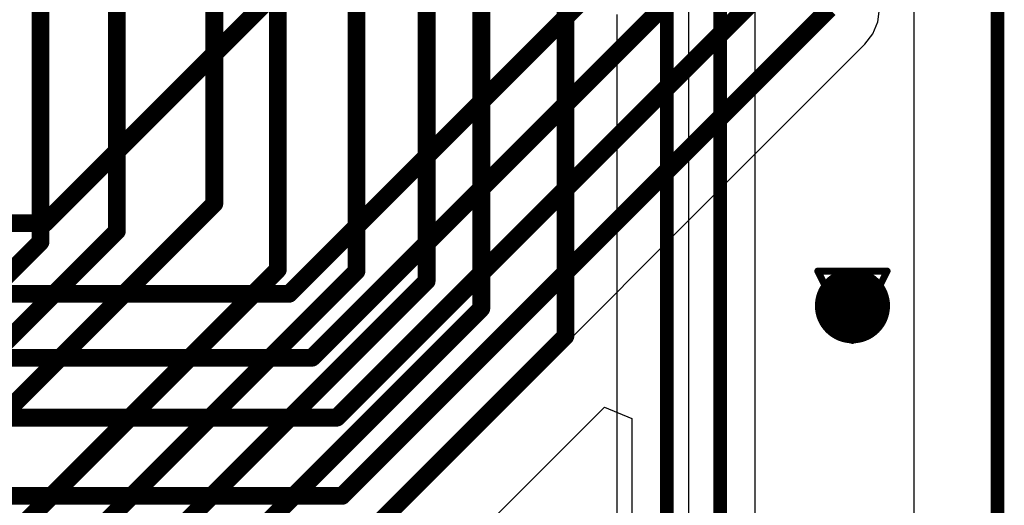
# Model space of a CAD drawing. Header units: millimetres. Extents: x 138 to 555, y 26 to 334.
# Tile 606 of 656: x 361.66 to 368.87, y 210.28 to 213.84. Entities that reach past the tile are written whole.
import ezdxf

# ---------------------------------------------------------------- set-up
doc = ezdxf.new("R2010")
doc.units = ezdxf.units.MM
for name, color, linetype in [('BottomLayer', 5, 'Continuous'), ('DrillDrawing', 1, 'Continuous'), ('KeepOutLayer', 6, 'Continuous'), ('Mechanical27', 56, 'Continuous'), ('Mechanical30', 56, 'Continuous'), ('MidLayer1', 16, 'Continuous'), ('MidLayer2', 76, 'Continuous'), ('MidLayer3', 90, 'Continuous'), ('MidLayer4', 156, 'Continuous'), ('MultiLayer', 9, 'Continuous'), ('TopLayer', 1, 'Continuous'), ('ViaHoleLayer', 16, 'Continuous')]:
    doc.layers.add(name, color=color, linetype=linetype)

msp = doc.modelspace()

# ---------------------------------------------------------------- linework, layer by layer
at = {"layer": 'BottomLayer'}
for p, q in [((368.2087, 310.8956), (368.2087, 62.1191)), ((367.0456, 208.3233), (367.0456, 216.606)), ((361.5658, 206.6244), (365.9444, 211.003)), ((365.9444, 211.003), (366.1444, 210.9201)), ((366.1444, 210.9201), (366.1444, 208.761))]:
    msp.add_line(p, q, dxfattribs=at)
for points, const_width in [([(361.8145, 212.2115), (361.8145, 220.3664)], 0.13), ([(362.3731, 212.2906), (362.3731, 218.2188)], 0.13), ([(365.0417, 211.7247), (365.0417, 216.9168)], 0.13), ([(366.7907, 208.3233), (366.7907, 216.606)], 0.1), ([(364.6412, 211.9249), (364.6412, 216.5065)], 0.13), ([(366.3993, 208.6554), (366.3993, 216.2082)], 0.1), ([(364.1273, 211.9977), (364.1273, 215.8942)], 0.13), ([(363.5518, 212.0089), (363.5518, 215.1759)], 0.13), ([(365.657, 211.5215), (365.657, 214.7133)], 0.13), ([(363.0868, 212.492), (363.0868, 214.5914)], 0.13), ([(360.0683, 209.4735), (363.0868, 212.492)], 0.13), ([(360.0728, 209.9903), (362.3731, 212.2906)], 0.13), ([(360.1053, 210.5023), (361.8145, 212.2115)], 0.13), ([(360.5451, 209.0022), (363.5518, 212.0089)], 0.13), ([(360.6319, 208.5022), (364.1273, 211.9977)], 0.13), ([(360.776, 208.0596), (364.6412, 211.9249)], 0.13), ([(360.915, 207.5979), (365.0417, 211.7247)], 0.13), ([(361.1629, 207.0274), (365.657, 211.5215)], 0.13)]:
    msp.add_lwpolyline(points, dxfattribs=dict(at, const_width=const_width))
for points, const_width in [([(363.0543, 212.492, 1), (363.1193, 212.492, 1)], 0.065), ([(363.0543, 212.492, 1), (363.1193, 212.492, 1)], 0.065), ([(362.3406, 212.2906, 1), (362.4056, 212.2906, 1)], 0.065), ([(362.3406, 212.2906, 1), (362.4056, 212.2906, 1)], 0.065), ([(361.782, 212.2115, 1), (361.8469, 212.2115, 1)], 0.065), ([(361.782, 212.2115, 1), (361.8469, 212.2115, 1)], 0.065), ([(363.5193, 212.0089, 1), (363.5843, 212.0089, 1)], 0.065), ([(363.5193, 212.0089, 1), (363.5843, 212.0089, 1)], 0.065), ([(364.0948, 211.9977, 1), (364.1598, 211.9977, 1)], 0.065), ([(364.0948, 211.9977, 1), (364.1598, 211.9977, 1)], 0.065), ([(367.6212, 211.7442, 1), (367.8962, 211.7442, 1)], 0.275), ([(364.6087, 211.9249, 1), (364.6737, 211.9249, 1)], 0.065), ([(364.6087, 211.9249, 1), (364.6737, 211.9249, 1)], 0.065), ([(365.0092, 211.7247, 1), (365.0742, 211.7247, 1)], 0.065), ([(365.0092, 211.7247, 1), (365.0742, 211.7247, 1)], 0.065), ([(365.6245, 211.5215, 1), (365.6895, 211.5215, 1)], 0.065), ([(365.6245, 211.5215, 1), (365.6895, 211.5215, 1)], 0.065)]:
    msp.add_lwpolyline(points, format="xyb", close=True, dxfattribs=dict(at, const_width=const_width))
at = {"layer": 'DrillDrawing'}
for points, const_width in [([(368.8205, 61.5074), (368.8205, 311.5074)], 0.1), ([(367.5047, 211.9982), (368.0127, 211.9982)], 0.0508), ([(367.5047, 211.9982), (367.7587, 211.4902)], 0.0508), ([(367.7587, 211.4902), (368.0127, 211.9982)], 0.0508), ([(367.6063, 211.8966), (367.9111, 211.8966)], 0.0508), ([(367.6063, 211.8966), (367.7587, 211.5918)], 0.0508), ([(367.7587, 211.5918), (367.9111, 211.8966)], 0.0508)]:
    msp.add_lwpolyline(points, dxfattribs=dict(at, const_width=const_width))
at = {"layer": 'DrillDrawing', "const_width": 0.0254}
for points in [[(367.492, 211.9982, 1), (367.5174, 211.9982, 1)], [(367.492, 211.9982, 1), (367.5174, 211.9982, 1)], [(368, 211.9982, 1), (368.0254, 211.9982, 1)], [(368, 211.9982, 1), (368.0254, 211.9982, 1)], [(367.5936, 211.8966, 1), (367.619, 211.8966, 1)], [(367.5936, 211.8966, 1), (367.619, 211.8966, 1)], [(367.8984, 211.8966, 1), (367.9238, 211.8966, 1)], [(367.8984, 211.8966, 1), (367.9238, 211.8966, 1)], [(367.746, 211.5918, 1), (367.7714, 211.5918, 1)], [(367.746, 211.5918, 1), (367.7714, 211.5918, 1)], [(367.746, 211.4902, 1), (367.7714, 211.4902, 1)], [(367.746, 211.4902, 1), (367.7714, 211.4902, 1)]]:
    msp.add_lwpolyline(points, format="xyb", close=True, dxfattribs=at)
at = {"layer": 'KeepOutLayer', "const_width": 0.1}
msp.add_lwpolyline([(368.8205, 61.5074), (368.8205, 311.5074)], dxfattribs=at)
at = {"layer": 'Mechanical27', "const_width": 0.1}
msp.add_lwpolyline([(368.8205, 61.5074), (368.8205, 311.5074)], dxfattribs=at)
at = {"layer": 'Mechanical30', "const_width": 0.1}
msp.add_lwpolyline([(368.8205, 61.5074), (368.8205, 311.5074)], dxfattribs=at)
at = {"layer": 'MidLayer1'}
msp.add_line((366.0338, 213.8756), (366.0338, 184.9617), dxfattribs=at)
at = {"layer": 'MidLayer1', "const_width": 0.275}
msp.add_lwpolyline([(367.6212, 211.7442, 1), (367.8962, 211.7442, 1)], format="xyb", close=True, dxfattribs=at)
at = {"layer": 'MidLayer2'}
msp.add_line((368.2087, 310.8956), (368.2087, 62.1191), dxfattribs=at)
at = {"layer": 'MidLayer2', "const_width": 0.275}
msp.add_lwpolyline([(367.6212, 211.7442, 1), (367.8962, 211.7442, 1)], format="xyb", close=True, dxfattribs=at)
at = {"layer": 'MidLayer3'}
msp.add_line((368.2087, 310.8956), (368.2087, 62.1191), dxfattribs=at)
at = {"layer": 'MidLayer3', "const_width": 0.275}
msp.add_lwpolyline([(367.6212, 211.7442, 1), (367.8962, 211.7442, 1)], format="xyb", close=True, dxfattribs=at)
at = {"layer": 'MidLayer4'}
msp.add_line((366.5576, 214.4889), (366.5576, 112.1465), dxfattribs=at)
at = {"layer": 'MidLayer4', "const_width": 0.275}
msp.add_lwpolyline([(367.6212, 211.7442, 1), (367.8962, 211.7442, 1)], format="xyb", close=True, dxfattribs=at)
at = {"layer": 'MultiLayer', "const_width": 0.275}
msp.add_lwpolyline([(367.6212, 211.7442, 1), (367.8962, 211.7442, 1)], format="xyb", close=True, dxfattribs=at)
at = {"layer": 'TopLayer'}
for p, q in [((368.2087, 310.8956), (368.2087, 62.1191)), ((367.9452, 213.8236), (367.9577, 213.9189)), ((367.9084, 213.7348), (367.9452, 213.8236)), ((367.8499, 213.6586), (367.9084, 213.7348)), ((364.2833, 210.092), (367.8499, 213.6586))]:
    msp.add_line(p, q, dxfattribs=at)
at = {"layer": 'TopLayer', "const_width": 0.13}
for points in [[(361.847, 212.3488), (365.0867, 215.5886)], [(363.6345, 211.8318), (366.2399, 214.4372)], [(363.9834, 210.9248), (367.3142, 214.2556)], [(363.8022, 211.3637), (366.6484, 214.2098)], [(364.0229, 210.3523), (367.5895, 213.9189)], [(358.1398, 212.3488), (361.847, 212.3488)], [(357.0889, 211.8318), (363.6345, 211.8318)], [(354.3411, 211.3637), (363.8022, 211.3637)], [(351.5344, 210.9248), (363.9834, 210.9248)], [(340.8662, 210.3523), (364.0229, 210.3523)]]:
    msp.add_lwpolyline(points, dxfattribs=at)
at = {"layer": 'TopLayer'}
for points, const_width in [([(361.8145, 212.3488, 1), (361.8795, 212.3488, 1)], 0.065), ([(361.8145, 212.3488, 1), (361.8795, 212.3488, 1)], 0.065), ([(367.6212, 211.7442, 1), (367.8962, 211.7442, 1)], 0.275), ([(363.602, 211.8318, 1), (363.667, 211.8318, 1)], 0.065), ([(363.602, 211.8318, 1), (363.667, 211.8318, 1)], 0.065), ([(363.7697, 211.3637, 1), (363.8347, 211.3637, 1)], 0.065), ([(363.7697, 211.3637, 1), (363.8347, 211.3637, 1)], 0.065), ([(363.9509, 210.9248, 1), (364.0159, 210.9248, 1)], 0.065), ([(363.9509, 210.9248, 1), (364.0159, 210.9248, 1)], 0.065), ([(363.9904, 210.3523, 1), (364.0554, 210.3523, 1)], 0.065), ([(363.9904, 210.3523, 1), (364.0554, 210.3523, 1)], 0.065)]:
    msp.add_lwpolyline(points, format="xyb", close=True, dxfattribs=dict(at, const_width=const_width))
at = {"layer": 'ViaHoleLayer', "const_width": 0.15}
msp.add_lwpolyline([(367.6837, 211.7442, 1), (367.8337, 211.7442, 1)], format="xyb", close=True, dxfattribs=at)

doc.saveas('drawing.dxf')
